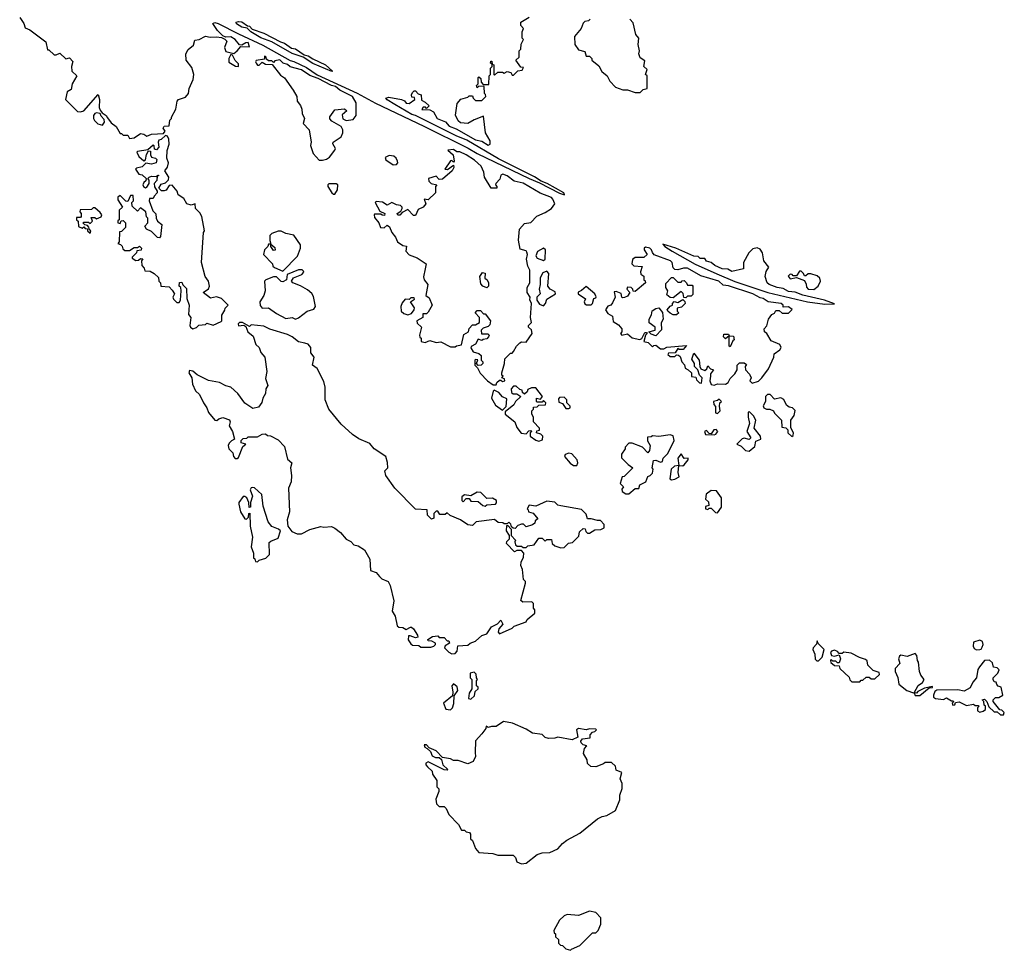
# Model space of a CAD drawing. Extents: x 1980017 to 2252640, y 74400 to 266395.
# Tile 299 of 388: x 2184440 to 2190670, y 159970 to 165861. Entities that reach past the tile are written whole.
import ezdxf

# ---------------------------------------------------------------- set-up
doc = ezdxf.new("R2010")
doc.units = 0

msp = doc.modelspace()

# ---------------------------------------------------------------- linework, layer by layer
at = {"layer": '0CON20XD'}
for points in [[(2184440, 165875), (2184467, 165837), (2184475, 165810), (2184505, 165797.5), (2184605, 165720), (2184615, 165670), (2184625, 165670), (2184658.3, 165638.3), (2184671.7, 165638.3), (2184695, 165650), (2184733, 165613), (2184755, 165620), (2184777, 165597), (2184767.5, 165565), (2184770, 165535), (2184802.5, 165505), (2184772.5, 165455), (2184765, 165420), (2184740, 165405), (2184730, 165355), (2184805, 165280), (2184825, 165277.5), (2184845, 165283.8), (2184937.5, 165387.5), (2184945.9, 165355.9), (2184943.3, 165305), (2184948.3, 165288.3), (2184961.7, 165271.7), (2184987.5, 165255), (2184995, 165240), (2185018.3, 165208.3), (2185050, 165185), (2185075, 165140), (2185085, 165140), (2185095, 165130), (2185125, 165130), (2185135, 165110), (2185165, 165112.5), (2185205, 165140), (2185225, 165137.5), (2185245, 165123.3), (2185275, 165137.5), (2185350, 165140), (2185360, 165155), (2185347.5, 165175), (2185355, 165187.5), (2185385, 165190), (2185390, 165225), (2185400, 165235), (2185400, 165245), (2185427.5, 165295), (2185436.7, 165345), (2185445, 165356.2), (2185488.8, 165371.2), (2185508.8, 165395), (2185512, 165425), (2185537.3, 165482.7), (2185542.5, 165515), (2185528.3, 165558.3), (2185494, 165605), (2185492, 165645), (2185505, 165673.3), (2185539.7, 165700.3), (2185548.3, 165731.7), (2185575, 165736.7), (2185615, 165757.5), (2185645, 165750), (2185685, 165753.3), (2185717.5, 165747.5), (2185738.3, 165738.3), (2185750, 165725), (2185736.7, 165685), (2185745, 165660), (2185795, 165647.5), (2185816.4, 165663.6), (2185838.3, 165691.7), (2185895, 165690), (2185886, 165716), (2185870, 165715), (2185845, 165700), (2185831.7, 165701.7), (2185802.5, 165735), (2185775, 165752.5), (2185745, 165750), (2185725, 165760), (2185692, 165792), (2185663, 165837), (2185675, 165843.3), (2185695, 165837.1), (2185825, 165772), (2185978.9, 165698.9), (2186152, 165602), (2186175, 165597.5), (2186255, 165557.5), (2186322, 165512), (2186575, 165395.6), (2186692, 165332), (2186998, 165188), (2187278.3, 165048.3), (2187334, 165014), (2187663.3, 164855), (2187729.6, 164829.5), (2187855, 164762), (2187887, 164753), (2187882.5, 164765), (2187777.5, 164825), (2187739.3, 164839.3), (2187696.8, 164866.8), (2187469.4, 164979.4), (2187268.3, 165098.3), (2187202.5, 165125), (2186944.3, 165254.3), (2186921.7, 165261.7), (2186813.3, 165325), (2186765, 165353.8), (2186757.5, 165365), (2186775, 165370), (2186856.1, 165356.1), (2186875, 165346.7), (2186885, 165333.3), (2186905, 165330), (2186940, 165355), (2186938.3, 165368.3), (2186921.7, 165371.7), (2186920, 165385), (2186925, 165400), (2186935, 165410), (2186945, 165410), (2186961.7, 165391.7), (2186980, 165385), (2186981.7, 165351.7), (2187005, 165340), (2187030, 165315), (2187015, 165300), (2187007.5, 165307.5), (2186993, 165307), (2186985, 165292.5), (2187035, 165290), (2187058.3, 165278.3), (2187082.5, 165235), (2187133.6, 165213.6), (2187156.4, 165186.4), (2187200.7, 165170.7), (2187325, 165100), (2187365, 165092.5), (2187405, 165067.5), (2187415.9, 165074.1), (2187416, 165095), (2187387.5, 165145), (2187375, 165250), (2187315, 165227.5), (2187276.4, 165203.6), (2187228.3, 165208.3), (2187215, 165220), (2187197, 165257), (2187208.3, 165331.7), (2187231.7, 165358.3), (2187275, 165370), (2187285, 165380), (2187305, 165380), (2187310, 165365), (2187325, 165350), (2187365, 165350), (2187390, 165375), (2187388.3, 165388.3), (2187380, 165395), (2187378.3, 165438.3), (2187345, 165440), (2187335, 165430), (2187330, 165445), (2187340, 165455), (2187340, 165495), (2187345, 165500), (2187358.3, 165488.3), (2187360, 165465), (2187371.7, 165451.7), (2187408.3, 165451.7), (2187410, 165505), (2187420, 165515), (2187420, 165555), (2187430, 165565), (2187430, 165580), (2187420, 165585), (2187421.7, 165598.3), (2187428.3, 165598.3), (2187430, 165580), (2187440, 165575), (2187440, 165515), (2187445, 165510), (2187465, 165530), (2187495, 165530), (2187505, 165522.5), (2187525, 165532.5), (2187547, 165527), (2187555, 165510), (2187565, 165510), (2187591.7, 165538.3), (2187618.3, 165541.7), (2187628.3, 165558.3), (2187611.7, 165561.7), (2187580, 165605), (2187600, 165625), (2187600, 165665), (2187610, 165675), (2187613, 165707), (2187627.5, 165735), (2187620, 165745), (2187620, 165785), (2187627.5, 165805), (2187610, 165825), (2187610, 165845), (2187663, 165877)], [(2186415, 165532.5), (2186294.3, 165584.3), (2186233.9, 165623.9), (2186165, 165648), (2186035, 165721.2), (2185965, 165746.2), (2185902.5, 165785), (2185878.3, 165808.3), (2185845, 165813.8), (2185812.5, 165835), (2185810, 165845), (2185825, 165850), (2185845, 165846.7), (2185881.7, 165821.7), (2185895, 165820), (2185911.2, 165801.2), (2185985, 165776.2), (2186090.4, 165720.5), (2186115, 165713.3), (2186160, 165680), (2186185, 165677.5), (2186239.3, 165639.3), (2186265, 165633.3), (2186293.8, 165613.8), (2186375.8, 165575.8), (2186420, 165535), (2186415, 165532.5)], [(2188050, 165865), (2188040, 165855), (2188015, 165850), (2188005, 165840), (2187992.5, 165805), (2187950, 165755), (2187952.5, 165705), (2187975, 165670), (2188015, 165660), (2188025, 165630), (2188045, 165630), (2188060, 165615), (2188060, 165605), (2188105, 165570), (2188123.9, 165533.9), (2188156.4, 165506.4), (2188175, 165472.5), (2188210, 165435), (2188257, 165417), (2188285, 165417.5), (2188335, 165400), (2188365, 165400)], [(2188365, 165400), (2188385, 165420), (2188410, 165425), (2188410, 165505), (2188400, 165515), (2188410, 165545), (2188390, 165565), (2188395, 165600), (2188365, 165620), (2188357.5, 165645), (2188362.5, 165665), (2188352.5, 165705), (2188357.5, 165745), (2188338.3, 165768.3), (2188321.7, 165841.7), (2188300, 165865)], [(2185825, 165564), (2185825, 165582.5), (2185802.9, 165602.9), (2185787.5, 165637.5), (2185775, 165640), (2185763.6, 165616.4), (2185763, 165593), (2185805, 165566.2), (2185825, 165564)], [(2186355, 164972.5), (2186381.7, 164978.3), (2186399.3, 164990.7), (2186433.8, 165035), (2186437.5, 165045), (2186420.8, 165075), (2186423.1, 165086.9), (2186475, 165120), (2186484.2, 165145), (2186484, 165165), (2186474.1, 165184.1), (2186415, 165218), (2186403.4, 165233.4), (2186403.4, 165246.6), (2186435, 165290), (2186495, 165297.5), (2186510, 165285), (2186480.8, 165259.2), (2186484, 165234), (2186505, 165224), (2186550.7, 165229.3), (2186570, 165255), (2186570, 165335), (2186545.5, 165375.6), (2186465, 165416), (2186438.6, 165438.6), (2186412.5, 165445), (2186328.6, 165488.6), (2186275, 165508.6), (2186223, 165543), (2186152.3, 165562.3), (2186135, 165577.5), (2186106.4, 165586.4), (2186085, 165606.7), (2186055, 165600), (2186045, 165590), (2186035, 165600), (2186015, 165600), (2186001.7, 165611.7), (2186000, 165625), (2185990, 165630), (2185988.3, 165611.7), (2185937, 165603), (2185932.5, 165595), (2185936.7, 165585), (2185945, 165573.3), (2185955, 165573.3), (2185975, 165592.5), (2185995, 165580), (2186038.3, 165578.3), (2186090.4, 165510.5), (2186115, 165493.3), (2186170, 165415), (2186193.8, 165375), (2186196.2, 165345), (2186217.3, 165317.3), (2186224.3, 165294.3), (2186227.3, 165267.3), (2186242, 165235), (2186233.6, 165203.6), (2186271.4, 165165), (2186283.8, 165085), (2186280, 165065), (2186297.5, 165015), (2186335, 164972.5), (2186355, 164972.5)], [(2184965, 165192.5), (2184977, 165213), (2184975, 165230), (2184955, 165250), (2184948.3, 165268.3), (2184925, 165272.5), (2184915, 165267.5), (2184907.5, 165255), (2184907.5, 165235), (2184913.9, 165223.9), (2184935, 165202.5), (2184965, 165192.5)], [(2185535, 163904.2), (2185558.3, 163911.7), (2185573, 163927), (2185615, 163932.5), (2185625, 163940), (2185665, 163927.5), (2185715, 163950), (2185720, 163955), (2185718.3, 163991.7), (2185738.3, 164021.7), (2185740, 164035), (2185760, 164055), (2185716.1, 164096.1), (2185685, 164107.5), (2185648.3, 164098.3), (2185600, 164135), (2185635, 164157.5), (2185641.2, 164175), (2185635.6, 164205.6), (2185613.3, 164235), (2185590, 164325), (2185602.5, 164515), (2185610, 164525), (2185592.5, 164615), (2185579.3, 164639.3), (2185552.5, 164665), (2185550, 164695), (2185525, 164687.5), (2185497.5, 164695), (2185478.6, 164728.6), (2185441.7, 164751.7), (2185435.7, 164775.7), (2185405, 164813.3), (2185385, 164812.5), (2185367.7, 164782.3), (2185355, 164777.5), (2185338.3, 164778.3), (2185320, 164795), (2185335, 164820), (2185362.5, 164827.5), (2185382.5, 164847.5), (2185383.3, 164865), (2185357.5, 164905), (2185375, 164927.5), (2185381.2, 164955), (2185370, 164985), (2185373.3, 165033.3), (2185386, 165074), (2185384, 165105), (2185375, 165123.3), (2185362.5, 165127.5), (2185336.2, 165103.8), (2185321.2, 165098.8), (2185316.7, 165085), (2185320, 165055), (2185305, 165037.5), (2185292.5, 165042.5), (2185291.7, 165061.7), (2185285, 165067.5), (2185251.7, 165038.3), (2185185, 165027.5), (2185181.7, 165021.7), (2185193.3, 164995), (2185225, 164967.5), (2185237, 164973), (2185243, 165007), (2185255, 165030), (2185268.3, 165028.3), (2185267.5, 165005), (2185275, 164990), (2185300, 164985), (2185307, 164977), (2185302.5, 164955), (2185275, 164946.2), (2185237.5, 164952.5), (2185215, 164930), (2185178.3, 164921.7), (2185172.5, 164915), (2185194.1, 164884.1), (2185215, 164880), (2185240, 164855), (2185238.3, 164841.7), (2185225, 164830), (2185220, 164815), (2185222.5, 164805), (2185235, 164797.5), (2185245, 164800), (2185260, 164825), (2185260, 164845), (2185250, 164855), (2185260, 164865), (2185275, 164870), (2185302.5, 164867.5), (2185315, 164877.5), (2185320, 164875), (2185310, 164870), (2185307, 164843), (2185290, 164825), (2185293, 164803), (2185310, 164775), (2185310, 164765), (2185290, 164745), (2185285, 164730), (2185261.7, 164728.3), (2185260, 164715), (2185281.7, 164651.7), (2185301.7, 164631.7), (2185302.5, 164605), (2185312.5, 164585), (2185340, 164565), (2185331.7, 164488.3), (2185325, 164480), (2185313, 164483), (2185275, 164520), (2185242.5, 164535), (2185232.5, 164555), (2185250, 164575), (2185250, 164605), (2185242.5, 164612.5), (2185237.5, 164645), (2185205, 164670), (2185185, 164650), (2185151.7, 164681.7), (2185150, 164705), (2185160, 164715), (2185158.3, 164748.3), (2185141.7, 164748.3), (2185125, 164710), (2185111.7, 164711.7), (2185075, 164747.5), (2185061.7, 164738.3), (2185060.7, 164720.7), (2185090, 164675), (2185070, 164655), (2185070, 164595), (2185061.7, 164588.3), (2185060, 164575), (2185075, 164570), (2185081.7, 164588.3), (2185095, 164590), (2185110, 164575), (2185110, 164545), (2185085, 164520), (2185071.7, 164518.3), (2185070, 164455), (2185060, 164445), (2185078.3, 164438.3), (2185088.3, 164428.3), (2185091.7, 164411.7), (2185105, 164400), (2185135, 164400), (2185165, 164420), (2185185, 164420), (2185198.3, 164428.3), (2185210, 164415), (2185208.3, 164401.7), (2185181.7, 164398.3), (2185180, 164385), (2185151.7, 164358.3), (2185151.7, 164351.7), (2185175, 164337.5), (2185191.7, 164338.3), (2185205, 164350), (2185218.3, 164348.3), (2185210, 164335), (2185212.5, 164305), (2185228.3, 164288.3), (2185231.7, 164271.7), (2185265, 164270), (2185290, 164255), (2185318.3, 164228.3), (2185320, 164205), (2185330, 164195), (2185333.6, 164173.6), (2185385, 164170), (2185405, 164150), (2185420, 164125), (2185410, 164105), (2185413, 164093), (2185435, 164070), (2185448.3, 164071.7), (2185457.5, 164085), (2185462.5, 164145), (2185460, 164165), (2185450, 164175), (2185451.7, 164198.3), (2185465, 164200), (2185471.7, 164181.7), (2185495, 164160), (2185497, 164097), (2185512.5, 164055), (2185507.5, 163995), (2185522.5, 163975), (2185516.7, 163925), (2185520, 163915), (2185535, 163904.2)], [(2187455, 163550), (2187460, 163565), (2187475, 163580), (2187485, 163580), (2187495, 163570), (2187510, 163575), (2187508.3, 163588.3), (2187490, 163595), (2187500, 163605), (2187491.7, 163611.7), (2187490, 163625), (2187507.5, 163685), (2187510, 163715), (2187545, 163750), (2187555, 163750), (2187565, 163760), (2187583.3, 163795), (2187603.6, 163816.4), (2187615, 163822.5), (2187645, 163820), (2187683.3, 163875), (2187678.3, 163898.3), (2187660, 163915), (2187660, 163925), (2187677.5, 163945), (2187672.5, 163975), (2187677.5, 164065), (2187668.3, 164088.3), (2187670, 164105), (2187650, 164135), (2187650, 164165), (2187667.5, 164195), (2187667.5, 164275), (2187655, 164300), (2187646.7, 164345), (2187653.3, 164375), (2187649.6, 164389.5), (2187645, 164397.5), (2187607.5, 164407.5), (2187596.7, 164465), (2187603.3, 164535), (2187635, 164570), (2187675, 164577.5), (2187711.7, 164618.3), (2187765, 164640), (2187805, 164666.7), (2187826.7, 164695), (2187814.3, 164725), (2187804, 164735), (2187733.3, 164763.3), (2187625, 164826.4), (2187568.2, 164838.2), (2187525, 164873.6), (2187496.4, 164883.6), (2187483.8, 164876.2), (2187478.3, 164851.7), (2187452.5, 164825), (2187450, 164815), (2187460, 164805), (2187460, 164795), (2187423.9, 164793.9), (2187380, 164865), (2187377, 164897), (2187360, 164935), (2187318.3, 164971.7), (2187266, 165005), (2187225, 165024.3), (2187205, 165025.7), (2187185, 165040), (2187150, 165035), (2187182.5, 165005), (2187190, 164965), (2187185, 164960), (2187175, 164970), (2187165, 164967.5), (2187130, 164915), (2187147, 164913), (2187185, 164940), (2187187.5, 164925), (2187176.4, 164903.6), (2187115, 164852.5), (2187095, 164850), (2187075, 164870), (2187027.5, 164855), (2187029.3, 164839.3), (2187043.6, 164823.6), (2187080, 164815), (2187070, 164805), (2187070, 164765), (2187025, 164720), (2187000, 164725), (2187010, 164695), (2186992.5, 164675), (2186960.7, 164659.3), (2186945, 164622.5), (2186931.7, 164621.7), (2186895, 164660), (2186860, 164640), (2186846.1, 164623.9), (2186833, 164623), (2186827.5, 164635), (2186851.7, 164648.3), (2186860, 164665), (2186860, 164675), (2186850, 164685), (2186825, 164688.8), (2186795, 164703.8), (2186765, 164687.5), (2186735, 164706.2), (2186695, 164710), (2186690, 164705), (2186718.3, 164648.3), (2186750, 164635), (2186747.5, 164622.5), (2186733, 164623), (2186725, 164630), (2186685, 164630), (2186682.5, 164625), (2186685, 164610), (2186712.5, 164575), (2186723.3, 164545), (2186746, 164544), (2186765, 164560), (2186779.3, 164549.3), (2186793.8, 164513.8), (2186817.5, 164485), (2186830, 164455), (2186865, 164432.5), (2186888.3, 164428.3), (2186882.5, 164395), (2186905, 164373.3), (2186955, 164353.3), (2187012.5, 164315), (2187006.1, 164283.9), (2186994.1, 164234.1), (2186998.8, 164215), (2187022.5, 164185), (2187010, 164115), (2187030, 164100), (2187050, 164055), (2187025, 164010), (2187015, 164000), (2186991.7, 163998.3), (2186990, 163975), (2186952.5, 163955), (2186955, 163940), (2186982.5, 163915), (2186970, 163865), (2186971.7, 163851.7), (2186980, 163845), (2186980, 163825), (2187005, 163817.5), (2187035, 163830), (2187075, 163817.5), (2187105, 163822.5), (2187165, 163790), (2187195, 163790), (2187203, 163797), (2187235, 163802.5), (2187250.7, 163869.3), (2187280, 163885), (2187283, 163907), (2187305, 163930), (2187325, 163930), (2187350, 163945), (2187350, 163975), (2187322.5, 164005), (2187335, 164020), (2187355, 164020), (2187375, 164000), (2187385, 164000), (2187420, 163955), (2187415, 163930), (2187405, 163920), (2187371.7, 163908.3), (2187360, 163895), (2187361.7, 163871.7), (2187401.7, 163871.7), (2187410, 163865), (2187407, 163853), (2187395, 163840), (2187372.5, 163837.5), (2187365, 163830), (2187341.7, 163838.3), (2187325, 163807.5), (2187296.7, 163793.3), (2187293.6, 163783.6), (2187309.3, 163759.3), (2187345, 163747.5), (2187360, 163735), (2187360, 163705), (2187370, 163695), (2187370, 163685), (2187360, 163675), (2187341.7, 163671.7), (2187330, 163685), (2187338.3, 163708.3), (2187325, 163710), (2187320, 163705), (2187320, 163675), (2187337.5, 163657.5), (2187353.9, 163623.9), (2187400, 163575), (2187435, 163550), (2187455, 163550)], [(2186803.3, 164943.3), (2186825, 164944), (2186832, 164955), (2186830, 164965), (2186821.2, 164985), (2186806.4, 164996.4), (2186777.5, 165002.5), (2186751.7, 164988.3), (2186757.5, 164975), (2186803.3, 164943.3)], [(2186435, 164756.7), (2186451.2, 164785), (2186452.5, 164815), (2186443, 164823), (2186395, 164821.2), (2186388.8, 164815), (2186390, 164805), (2186415.8, 164765.8), (2186425, 164756.7), (2186435, 164756.7)], [(2184885, 164510), (2184890, 164525), (2184881.7, 164531.7), (2184878.3, 164548.3), (2184868.3, 164558.3), (2184851.7, 164561.7), (2184840, 164575), (2184845, 164580), (2184875, 164580), (2184885, 164570), (2184900, 164585), (2184891.7, 164608.3), (2184915, 164610), (2184925, 164600), (2184956.4, 164613.6), (2184960, 164625), (2184950, 164640), (2184915, 164670), (2184905, 164670), (2184895, 164660), (2184821.7, 164658.3), (2184820, 164645), (2184830, 164635), (2184830, 164615), (2184825, 164610), (2184800, 164610), (2184800, 164595), (2184810, 164585), (2184811.7, 164551.7), (2184835, 164542.5), (2184845, 164550), (2184855, 164540), (2184868.3, 164538.3), (2184870, 164525), (2184885, 164510)], [(2186105, 164270), (2186197.5, 164365), (2186216.7, 164415), (2186217.5, 164435), (2186175, 164497.5), (2186125, 164506.7), (2186095, 164522.5), (2186075, 164522.5), (2186035, 164507.5), (2186022.5, 164495), (2186022.5, 164462.5), (2186030, 164440), (2186055, 164420), (2186057, 164403), (2186045, 164400), (2186030, 164425), (2186030, 164440), (2186015, 164440), (2186010, 164425), (2185990, 164405), (2185982.5, 164375), (2186040, 164315), (2186041.7, 164301.7), (2186051.7, 164291.7), (2186105, 164270)], [(2187755, 164336.2), (2187764, 164346), (2187766.2, 164405), (2187755, 164415.8), (2187715.7, 164394.3), (2187706.7, 164366.7), (2187715, 164352.5), (2187755, 164336.2)], [(2188835, 163547.5), (2188855, 163556.7), (2188905, 163553.3), (2188923.3, 163565), (2188935, 163590), (2188965, 163620), (2188980, 163645), (2188980, 163675), (2188995, 163690), (2189025, 163690), (2189038.3, 163678.3), (2189030, 163665), (2189032.5, 163645), (2189057, 163617), (2189067.5, 163595), (2189060, 163575), (2189075, 163560), (2189115, 163572.5), (2189136.4, 163593.6), (2189178.3, 163651.7), (2189212.5, 163725), (2189213, 163747), (2189249.3, 163770.7), (2189257.5, 163785), (2189250, 163805), (2189195, 163827.5), (2189167.5, 163875), (2189152.5, 163885), (2189150, 163905), (2189167, 163923), (2189177.5, 163965), (2189200, 163995), (2189216.4, 164003.6), (2189225, 164020), (2189245, 164020), (2189265, 164002.5), (2189305, 164002.5), (2189327, 164027), (2189305, 164042.5), (2189271.7, 164041.7), (2189270, 164055), (2189257.5, 164065), (2189175, 164076), (2189145, 164095.8), (2189125, 164100), (2189078.8, 164125), (2188925, 164176.2), (2188891.5, 164181.5), (2188863.8, 164205), (2188750.3, 164240.3), (2188665, 164288.6), (2188640.7, 164289.3), (2188605, 164277.5), (2188585, 164280), (2188575, 164290), (2188568, 164325), (2188558.8, 164335), (2188455, 164372.5), (2188443, 164387), (2188438.6, 164405), (2188427.5, 164415), (2188398.8, 164421.2), (2188391.2, 164415), (2188391.2, 164405), (2188410, 164375), (2188390, 164355), (2188333.3, 164356.7), (2188316.7, 164343.3), (2188313.3, 164315), (2188325, 164302.5), (2188378.3, 164298.3), (2188367.5, 164265), (2188370, 164250), (2188388.3, 164238.3), (2188390, 164215), (2188398.3, 164208.3), (2188400, 164195), (2188335, 164140), (2188321.7, 164141.7), (2188320, 164155), (2188310, 164165), (2188285, 164167.5), (2188282.5, 164155), (2188300, 164135), (2188285, 164110), (2188267, 164103), (2188255, 164100), (2188250, 164105), (2188245, 164127.5), (2188215, 164140), (2188201.7, 164138.3), (2188207.5, 164105), (2188191.7, 164068.3), (2188180, 164055), (2188162, 164048), (2188147.5, 164025), (2188162, 164002), (2188190, 163985), (2188195, 163950), (2188229.3, 163929.3), (2188250, 163905), (2188250, 163885), (2188242.5, 163875), (2188250, 163865), (2188285, 163872.5), (2188315, 163847.5), (2188363, 163837), (2188377.5, 163842.5), (2188395, 163880), (2188405, 163880), (2188410, 163875), (2188400, 163865), (2188390, 163825), (2188417, 163817), (2188445, 163790), (2188451.7, 163798.3), (2188465, 163800), (2188495, 163777.5), (2188515, 163777.5), (2188535, 163787.5), (2188658.3, 163798.3), (2188637, 163773), (2188612.5, 163772.5), (2188605, 163780), (2188588.3, 163751.7), (2188545, 163750), (2188541.7, 163741.7), (2188555, 163730), (2188585, 163730), (2188595, 163740), (2188608.3, 163738.3), (2188618.3, 163728.3), (2188630, 163695), (2188647, 163677), (2188650, 163655), (2188670, 163645), (2188690, 163625), (2188691.7, 163601.7), (2188718.3, 163598.3), (2188721.7, 163581.7), (2188741.7, 163561.7), (2188755, 163560), (2188757.5, 163595), (2188741.7, 163611.7), (2188730, 163645), (2188710, 163665), (2188710, 163685), (2188692.5, 163712.5), (2188705, 163750), (2188740, 163705), (2188742.5, 163665), (2188750.7, 163650.7), (2188775, 163640), (2188788.3, 163651.7), (2188795, 163670), (2188811.7, 163651.7), (2188830, 163645), (2188811.7, 163618.3), (2188810, 163605), (2188807.5, 163575), (2188815, 163552.5), (2188835, 163547.5)], [(2189535, 164060.6), (2189595, 164063.3), (2189532.5, 164085), (2189395, 164117.1), (2189346.2, 164136.2), (2189305, 164140), (2189270, 164160), (2189232.5, 164165), (2189182.5, 164185), (2189170, 164195), (2189157.5, 164235), (2189163, 164267), (2189180, 164295), (2189147.5, 164335), (2189140, 164385), (2189125, 164407.5), (2189106.4, 164416.4), (2189079.3, 164410.7), (2189054.4, 164385.6), (2189018.8, 164325), (2189020, 164285), (2188945, 164267.5), (2188921.7, 164281.7), (2188885, 164284.2), (2188837.5, 164305), (2188815, 164323.3), (2188785, 164333.3), (2188775, 164350), (2188745, 164350), (2188732.5, 164362.5), (2188705, 164364.2), (2188592.5, 164415), (2188510, 164440), (2188521.2, 164425), (2188568, 164395), (2188713.7, 164313.7), (2188852.1, 164252.1), (2188964.8, 164204.8), (2189173.6, 164133.6), (2189425, 164075.6), (2189535, 164060.6)], [(2186185, 163966.2), (2186205, 163973.8), (2186258.8, 164015), (2186301.1, 164028.9), (2186311.5, 164045), (2186298.5, 164108.5), (2186288.1, 164128.1), (2186261.2, 164151.2), (2186217.1, 164177.1), (2186167.5, 164195), (2186160, 164205), (2186172.5, 164227.5), (2186225, 164247.5), (2186237, 164263), (2186235, 164270), (2186227, 164277), (2186205, 164277.5), (2186131.7, 164248.3), (2186127.5, 164215), (2186105, 164201.2), (2186094.2, 164204.2), (2186065, 164233.8), (2186045, 164233.3), (2185997.5, 164215), (2185990, 164205), (2185993.8, 164145), (2185984.2, 164115), (2185959.4, 164075), (2185961.9, 164051.9), (2185974.1, 164034.1), (2186015, 164037.1), (2186065, 164001.2), (2186125, 163970), (2186165, 163976.2), (2186185, 163966.2)], [(2187395, 164163.3), (2187370, 164175), (2187358.3, 164188.3), (2187352.5, 164235), (2187368.3, 164261.7), (2187385, 164257.5), (2187382.5, 164225), (2187397.5, 164215), (2187406.1, 164196.1), (2187406.4, 164173.6), (2187395, 164163.3)], [(2187755, 164050), (2187768, 164065), (2187775, 164092.5), (2187830, 164125), (2187828.8, 164138.8), (2187797.5, 164155), (2187782.5, 164175), (2187788.8, 164255), (2187775, 164270), (2187750.3, 164259.7), (2187732.3, 164227.7), (2187733.3, 164185), (2187726.2, 164155), (2187733.3, 164125), (2187712.5, 164105), (2187712.5, 164085), (2187729.6, 164059.5), (2187755, 164050)], [(2188655, 164100), (2188641.7, 164101.7), (2188637, 164127), (2188625, 164140), (2188575, 164100), (2188555, 164102.5), (2188535, 164120), (2188540, 164145), (2188527.5, 164165), (2188528.3, 164191.7), (2188565, 164230), (2188575, 164230), (2188605, 164200), (2188625, 164200), (2188631.7, 164208.3), (2188645, 164210), (2188660, 164195), (2188665, 164180), (2188695, 164180), (2188700, 164175), (2188698.3, 164121.7), (2188688.3, 164111.7), (2188665, 164110), (2188655, 164100)], [(2189465, 164152.5), (2189492.5, 164175), (2189506.7, 164205), (2189503.3, 164225), (2189485, 164240), (2189445, 164252.5), (2189428.3, 164251.7), (2189415, 164240), (2189405, 164240), (2189400, 164255), (2189385, 164270), (2189375, 164270), (2189355, 164240), (2189335, 164240), (2189328.3, 164248.3), (2189315, 164250), (2189303, 164237), (2189315, 164220), (2189355, 164230), (2189405, 164210), (2189417, 164187), (2189418.3, 164168.3), (2189430, 164155), (2189465, 164152.5)], [(2188026.4, 164056.4), (2188055, 164056.7), (2188063.3, 164065), (2188073, 164097), (2188085, 164100), (2188087, 164107), (2188080, 164125), (2188025, 164172.5), (2187995, 164146.2), (2187973.6, 164136.4), (2187973.3, 164125), (2188020, 164095), (2188011.2, 164075), (2188015, 164062.5), (2188026.4, 164056.4)], [(2186895, 163993.8), (2186918.1, 164001.9), (2186936.7, 164025), (2186937.7, 164037.7), (2186912.5, 164075), (2186938.3, 164091.7), (2186935, 164100), (2186915, 164100), (2186905, 164090), (2186878.3, 164091.7), (2186860.4, 164069.5), (2186851.2, 164045), (2186853.8, 164015), (2186870.3, 164000.3), (2186895, 163993.8)], [(2188465, 163860), (2188435, 163870), (2188420, 163885), (2188460, 163895), (2188460, 163915), (2188423, 163943), (2188422.5, 163965), (2188437.5, 163992.5), (2188441.7, 164018.3), (2188465, 164033.3), (2188485, 164037.5), (2188507, 164007), (2188512.5, 163965), (2188498.3, 163941.7), (2188501.7, 163898.3), (2188465, 163860)], [(2188575, 163992.5), (2188555, 164002.5), (2188540, 164015), (2188537.5, 164025), (2188555, 164047.5), (2188570, 164055), (2188570, 164065), (2188581.7, 164078.3), (2188605, 164070), (2188635, 164090), (2188648.3, 164078.3), (2188650, 164065), (2188628.3, 164041.7), (2188600, 164035), (2188600, 164015), (2188610, 164005), (2188595, 163993.3), (2188575, 163992.5)], [(2187175, 161847.5), (2187195, 161850), (2187207, 161863), (2187211.7, 161898.3), (2187275, 161902.5), (2187290, 161915), (2187325, 161927.5), (2187365, 161962.5), (2187395, 161973.3), (2187425, 162017.5), (2187463, 162037), (2187485, 162060), (2187497.5, 162035), (2187472.5, 162005), (2187467.5, 161985), (2187475, 161972.5), (2187555, 162010), (2187568.3, 162021.7), (2187645, 162050), (2187650, 162065), (2187700, 162105), (2187700, 162125), (2187690, 162135), (2187690, 162165), (2187680, 162175), (2187623.3, 162173.3), (2187610, 162185), (2187640, 162295), (2187640, 162305), (2187628.3, 162318.3), (2187621.7, 162381.7), (2187610, 162405), (2187613, 162427), (2187628.3, 162458.3), (2187630, 162485), (2187615, 162500), (2187585, 162500), (2187571.7, 162491.7), (2187520, 162545), (2187521.7, 162558.3), (2187540, 162575), (2187540, 162595), (2187520, 162625), (2187521.7, 162658.3), (2187528.3, 162658.3), (2187550, 162635), (2187550, 162595), (2187577, 162567), (2187572.5, 162555), (2187577.5, 162537.5), (2187588.3, 162528.3), (2187615, 162527.5), (2187625, 162520), (2187645, 162520), (2187655, 162530), (2187695, 162537.5), (2187725, 162580), (2187745, 162580), (2187765, 162560), (2187775, 162570), (2187805, 162570), (2187810, 162545), (2187825, 162530), (2187865, 162517.5), (2187885, 162520), (2187911.7, 162548.3), (2187938.3, 162551.7), (2187978.3, 162591.7), (2187981.7, 162618.3), (2188005, 162640), (2188018.3, 162638.3), (2188021.7, 162621.7), (2188031.7, 162611.7), (2188045, 162610), (2188078.3, 162631.7), (2188116.4, 162633.6), (2188137.5, 162645), (2188137.5, 162665), (2188115, 162690), (2188095, 162690), (2188055, 162702.5), (2188031.7, 162701.7), (2188025, 162730), (2187995, 162760), (2187865, 162783.3), (2187845, 162787.5), (2187825, 162807.5), (2187775, 162812.5), (2187705, 162782.5), (2187663, 162787), (2187650, 162765), (2187658.3, 162758.3), (2187660, 162745), (2187688.3, 162738.3), (2187718.3, 162701.7), (2187701.7, 162688.3), (2187700, 162675), (2187685, 162662.5), (2187645, 162650), (2187627, 162667), (2187615, 162667.5), (2187591.7, 162658.3), (2187575, 162640), (2187561.7, 162641.7), (2187551.7, 162651.7), (2187548.3, 162668.3), (2187535, 162680), (2187525, 162670), (2187505, 162670), (2187496.4, 162676.4), (2187468.3, 162678.3), (2187445, 162697.5), (2187328.3, 162681.7), (2187305, 162660), (2187275, 162663.3), (2187230, 162695), (2187163, 162723), (2187145, 162740), (2187131.7, 162728.3), (2187098.3, 162728.3), (2187085, 162750), (2187075, 162750), (2187060, 162735), (2187060, 162705), (2187045, 162700), (2187020, 162725), (2187018.3, 162758.3), (2186945, 162762.5), (2186813.3, 162895), (2186756.7, 162975), (2186750, 163005), (2186770, 163025), (2186768.3, 163058.3), (2186757.5, 163095), (2186683.6, 163143.6), (2186655, 163177.5), (2186585, 163207.5), (2186546.7, 163235), (2186475, 163300), (2186396.4, 163396.4), (2186373.3, 163455), (2186372.5, 163535), (2186365, 163570), (2186323, 163653), (2186292.5, 163675), (2186302.5, 163725), (2186283, 163753), (2186282.5, 163785), (2186266.1, 163806.1), (2186245, 163813.3), (2186205, 163821.2), (2186165, 163854), (2186135, 163868.8), (2186021.7, 163901.7), (2185985, 163921.2), (2185905, 163930), (2185895, 163920), (2185850, 163945), (2185830, 163945), (2185823.3, 163935), (2185825, 163922.5), (2185857.5, 163927.5), (2185870, 163920), (2185883.8, 163885), (2185917.3, 163857.3), (2185934.3, 163805), (2185955.7, 163785.7), (2185966, 163755), (2185990.8, 163725), (2186002.9, 163635), (2185995, 163590), (2186010, 163545), (2185996.7, 163525), (2185996.2, 163495), (2185978.8, 163465), (2185971.7, 163438.3), (2185950.7, 163409.3), (2185915, 163400), (2185863.6, 163433.6), (2185820, 163495), (2185775, 163536), (2185745, 163542.5), (2185705, 163563.8), (2185635, 163577.5), (2185563.9, 163613.9), (2185535, 163636.7), (2185515, 163640), (2185510, 163625), (2185530, 163595), (2185534.1, 163554.1), (2185552.5, 163512.5), (2185577.5, 163487.5), (2185603.8, 163435), (2185623.8, 163405), (2185634.4, 163374.4), (2185675, 163326.7), (2185687, 163323), (2185700, 163335), (2185725, 163342.5), (2185768.3, 163328.3), (2185772.5, 163315), (2185765, 163290), (2185787.5, 163255), (2185800, 163205), (2185780, 163195), (2185765, 163180), (2185760, 163165), (2185763.9, 163143.9), (2185788.3, 163118.3), (2185793.3, 163095), (2185803.9, 163083.9), (2185817, 163083), (2185825, 163090), (2185851.7, 163158.3), (2185870, 163175), (2185841.7, 163181.7), (2185841.7, 163198.3), (2185855, 163210), (2185877, 163213), (2185885, 163220), (2185945, 163220), (2185975, 163237.5), (2185995, 163240), (2186008.3, 163228.3), (2186026.4, 163226.4), (2186075, 163202.5), (2186115, 163160), (2186135, 163080), (2186162.5, 163055), (2186153.8, 163025), (2186160, 162975), (2186156.7, 162935), (2186140, 162895), (2186147.5, 162745), (2186133.3, 162695), (2186137.5, 162655), (2186161.7, 162621.7), (2186195, 162606.7), (2186223, 162607), (2186275, 162633.3), (2186345, 162653.3), (2186365, 162648.8), (2186413, 162653), (2186435, 162642.5), (2186470, 162615), (2186505, 162572.5), (2186535, 162557.5), (2186555, 162537.5), (2186580.7, 162530.7), (2186622.5, 162505), (2186656.4, 162446.4), (2186660, 162375), (2186695, 162362.5), (2186716, 162336), (2186731.7, 162321.7), (2186772.5, 162305), (2186785, 162280), (2186808.3, 162181.7), (2186797, 162117), (2186816.7, 162085), (2186827.5, 162025), (2186840, 162015), (2186865, 162012.5), (2186885, 162000), (2186913.3, 162016.7), (2186920, 162015), (2186932.5, 162005), (2186957.5, 161965), (2186958.3, 161951.7), (2186945, 161947.5), (2186911.7, 161961.7), (2186900, 161960), (2186897.5, 161935), (2186915, 161910), (2186925, 161902.5), (2186965, 161900), (2186978.3, 161888.3), (2187041.7, 161888.3), (2187060, 161895), (2187070, 161905), (2187070, 161915), (2187047, 161927), (2187025, 161930), (2187021.7, 161938.3), (2187053, 161957), (2187085, 161960), (2187095, 161950), (2187125, 161950), (2187145, 161930), (2187155, 161930), (2187160, 161915), (2187131.7, 161898.3), (2187127.5, 161885), (2187155, 161857.5), (2187175, 161847.5)], [(2188935, 163790), (2188930, 163795), (2188930, 163860), (2188905, 163840), (2188893, 163853), (2188895, 163870), (2188925, 163870), (2188930, 163860), (2188957, 163857), (2188960, 163835), (2188951.7, 163828.3), (2188935, 163790)], [(2187725, 163193.8), (2187748.3, 163201.7), (2187750, 163225), (2187738.3, 163238.3), (2187710, 163245), (2187711.7, 163258.3), (2187728.3, 163261.7), (2187730, 163275), (2187690, 163315), (2187690, 163345), (2187680, 163365), (2187680, 163385), (2187690, 163395), (2187691.7, 163408.3), (2187715, 163410), (2187725, 163420), (2187767, 163423), (2187770, 163435), (2187755, 163450), (2187745, 163440), (2187715, 163440), (2187710, 163445), (2187710, 163465), (2187735, 163460), (2187747.5, 163475), (2187705, 163530), (2187678.3, 163531.7), (2187655, 163520), (2187650, 163505), (2187635, 163490), (2187621.7, 163501.7), (2187620, 163515), (2187605, 163520), (2187581.2, 163541.2), (2187565, 163541.2), (2187550, 163525), (2187551.2, 163501.2), (2187563, 163493), (2187585, 163492.5), (2187610, 163475), (2187577.5, 163445), (2187566.4, 163423.6), (2187511.7, 163378.3), (2187512.5, 163365), (2187572.5, 163315), (2187585, 163280), (2187613.6, 163243.6), (2187645, 163240), (2187661.7, 163258.3), (2187675, 163260), (2187680, 163255), (2187670, 163245), (2187670, 163225), (2187705, 163200), (2187725, 163193.8)], [(2187495, 163390), (2187517.5, 163412.5), (2187521.7, 163461.7), (2187495, 163473.8), (2187471.4, 163501.4), (2187443, 163517), (2187435, 163510), (2187426.2, 163465), (2187450.3, 163420.3), (2187495, 163390)], [(2189325, 163222.5), (2189335, 163230), (2189336.7, 163245), (2189318.3, 163278.3), (2189320, 163325), (2189340, 163355), (2189347, 163387), (2189330, 163405), (2189308.3, 163408.3), (2189291.7, 163421.7), (2189275, 163457.5), (2189255, 163467.5), (2189215, 163460), (2189188.3, 163488.3), (2189171.7, 163488.3), (2189160, 163475), (2189160, 163445), (2189143.6, 163416.4), (2189147.5, 163405), (2189165, 163396.7), (2189186.7, 163396.7), (2189210, 163385), (2189215, 163370), (2189260, 163325), (2189261.7, 163281.7), (2189288.3, 163278.3), (2189300, 163265), (2189300, 163245), (2189325, 163222.5)], [(2187915, 163400), (2187922.5, 163405), (2187922.5, 163415), (2187902.5, 163435), (2187902.5, 163455), (2187885, 163472.5), (2187855, 163470), (2187848.3, 163461.7), (2187850.7, 163440.7), (2187875, 163432.5), (2187895, 163400), (2187915, 163400)], [(2188855, 163367.5), (2188872.5, 163385), (2188867.5, 163415), (2188870, 163435), (2188880, 163445), (2188865, 163460), (2188855, 163450), (2188830, 163445), (2188832.5, 163425), (2188841.7, 163411.7), (2188843, 163373), (2188855, 163367.5)], [(2189055, 163130), (2189090.7, 163159.3), (2189097, 163193), (2189130, 163205), (2189127.5, 163225), (2189087.5, 163275), (2189097.5, 163325), (2189083, 163353), (2189055, 163380), (2189050, 163375), (2189050, 163345), (2189057.5, 163305), (2189040, 163255), (2189066.7, 163213.3), (2189055, 163203.8), (2189025, 163212.5), (2189011.2, 163208.8), (2188977.5, 163175), (2189005, 163162.5), (2189032.5, 163135), (2189055, 163130)], [(2188275, 162858.8), (2188295, 162860), (2188335, 162892.5), (2188357.5, 162892.5), (2188363.6, 162916.4), (2188402.5, 162935), (2188415, 162970), (2188430, 162975), (2188445, 162990), (2188447.5, 163015), (2188442.5, 163025), (2188450, 163070), (2188465, 163073.3), (2188495, 163060), (2188507.5, 163065), (2188512.5, 163085), (2188540, 163115), (2188581.7, 163198.3), (2188575, 163227.5), (2188555, 163232.5), (2188485, 163222.5), (2188445, 163227.5), (2188435, 163220), (2188411.7, 163218.3), (2188412.5, 163195), (2188428.8, 163165), (2188425.8, 163134.2), (2188415, 163120), (2188380, 163155), (2188315, 163180), (2188295, 163180), (2188270, 163155), (2188270, 163145), (2188248.3, 163111.7), (2188248.3, 163088.3), (2188290, 163045), (2188320, 163025), (2188265, 162970), (2188251.7, 162968.3), (2188240, 162925), (2188260, 162905), (2188250.7, 162889.3), (2188252.5, 162875), (2188275, 162858.8)], [(2188835, 163233.8), (2188845, 163237.5), (2188857.5, 163255), (2188846.4, 163266.4), (2188832.5, 163265), (2188815, 163240), (2188801.7, 163241.7), (2188785, 163260), (2188772.5, 163255), (2188780, 163235), (2188835, 163233.8)], [(2187965, 163040), (2187972.5, 163055), (2187966.7, 163075), (2187933.8, 163113.8), (2187915, 163117.5), (2187891.7, 163108.3), (2187887.5, 163095), (2187922.9, 163052.9), (2187945, 163040), (2187965, 163040)], [(2188635, 163037.5), (2188645, 163042.5), (2188670, 163075), (2188670, 163085), (2188645, 163082.5), (2188625, 163112.5), (2188604.1, 163085.9), (2188610, 163040), (2188635, 163037.5)], [(2188565, 162948.8), (2188585, 162952), (2188611.7, 162968.3), (2188606.7, 162995), (2188610, 163040), (2188584.1, 163035.9), (2188561.2, 163015), (2188553.3, 162955), (2188565, 162948.8)], [(2185945, 162430), (2185955, 162440), (2185998.3, 162451.7), (2186020, 162475), (2186019.3, 162550.7), (2186029.3, 162560.7), (2186075, 162580), (2186090, 162625), (2186077, 162637), (2186035, 162652.5), (2186011.7, 162681.7), (2185980.7, 162780.7), (2185972.5, 162855), (2185925, 162897.5), (2185915, 162900), (2185905, 162897.5), (2185897.5, 162885), (2185913.3, 162845), (2185900, 162805), (2185900, 162775), (2185893, 162773), (2185890, 162805), (2185877.5, 162835), (2185865, 162842.5), (2185855, 162842.5), (2185827.5, 162805), (2185827.5, 162795), (2185837.5, 162745), (2185865, 162702.5), (2185875, 162700), (2185888.3, 162711.7), (2185890, 162735), (2185897, 162737), (2185897.5, 162655), (2185912, 162585), (2185904, 162525), (2185920, 162485), (2185920, 162455), (2185928.3, 162448.3), (2185931.7, 162431.7), (2185945, 162430)], [(2187385, 162782.5), (2187395, 162790), (2187450, 162795), (2187457, 162803), (2187457, 162817), (2187431.7, 162831.7), (2187395, 162830), (2187357.7, 162867.7), (2187335, 162870), (2187295, 162847.5), (2187255, 162852.5), (2187238.3, 162841.7), (2187238.3, 162818.3), (2187245, 162810), (2187265, 162830), (2187285, 162830), (2187295, 162812.5), (2187341.7, 162811.7), (2187370, 162785), (2187385, 162782.5)], [(2188855, 162740), (2188880, 162775), (2188880, 162835), (2188848.3, 162878.3), (2188815, 162880), (2188783, 162857), (2188780, 162825), (2188798.3, 162808.3), (2188800, 162785), (2188780, 162780), (2188780, 162765), (2188795, 162760), (2188801.7, 162768.3), (2188815, 162770), (2188841.7, 162741.7), (2188855, 162740)], [(2189483, 161803), (2189495, 161803.3), (2189517.5, 161825), (2189530, 161875), (2189491.7, 161911.7), (2189485, 161930), (2189481.7, 161908.3), (2189460, 161885), (2189458.8, 161875), (2189471.2, 161845), (2189472.3, 161812.3), (2189483, 161803)], [(2190495, 161871.2), (2190515, 161873.3), (2190523.8, 161876.2), (2190530.8, 161889.2), (2190535.9, 161905.9), (2190532.5, 161925), (2190515, 161932.5), (2190475, 161920), (2190472.5, 161895), (2190480, 161880), (2190495, 161871.2)], [(2189755, 161670), (2189765, 161680), (2189775, 161680), (2189795, 161700), (2189815, 161700), (2189828.3, 161688.3), (2189851.7, 161688.3), (2189880, 161715), (2189878.3, 161728.3), (2189840.7, 161740.7), (2189807.5, 161775), (2189801.7, 161801.7), (2189791.7, 161811.7), (2189753, 161823), (2189701.7, 161851.7), (2189655, 161857.5), (2189645, 161850), (2189625, 161850), (2189615, 161862.5), (2189595, 161870), (2189576.7, 161863.3), (2189570, 161855), (2189577, 161837), (2189595, 161832.5), (2189625, 161840), (2189632.5, 161815), (2189625, 161790), (2189615, 161790), (2189605, 161800), (2189585, 161800), (2189575, 161810), (2189570, 161805), (2189571.7, 161791.7), (2189595, 161772.5), (2189625, 161770), (2189630, 161755), (2189688.3, 161698.3), (2189691.7, 161681.7), (2189705, 161670), (2189755, 161670)], [(2190100, 161600), (2190124.3, 161645.7), (2190153.3, 161665), (2190162.5, 161685), (2190141.7, 161711.7), (2190132.5, 161735), (2190127.5, 161795), (2190120, 161805), (2190117, 161837), (2190105, 161850), (2190055, 161830), (2190015, 161837.5), (2190007, 161833), (2190000, 161815), (2190010, 161785), (2189980, 161755), (2189980, 161735), (2189996.4, 161696.4), (2190002.5, 161655), (2190052.5, 161615), (2190095, 161600), (2190100, 161600)], [(2190665, 161460), (2190670, 161475), (2190655, 161490), (2190641.7, 161491.7), (2190600, 161545), (2190600, 161555), (2190615, 161570), (2190635, 161570), (2190660, 161585), (2190650, 161635), (2190631.7, 161641.7), (2190621.7, 161651.7), (2190618.3, 161668.3), (2190605, 161670), (2190600, 161685), (2190600, 161695), (2190630, 161725), (2190636.7, 161745), (2190625, 161757.5), (2190601.7, 161761.7), (2190595, 161790), (2190576.7, 161806.7), (2190544.4, 161805.6), (2190512.5, 161765), (2190503, 161747), (2190493.3, 161695), (2190471.7, 161668.3), (2190455, 161632.5), (2190415, 161610), (2190375, 161620), (2190243.9, 161616.1), (2190230.9, 161609.1), (2190222.5, 161585), (2190222.5, 161572.5), (2190235, 161563.8), (2190285, 161557.5), (2190305, 161567.5), (2190335, 161550), (2190345, 161550), (2190350, 161545), (2190340, 161535), (2190345, 161522.5), (2190356.4, 161523.6), (2190361.7, 161538.3), (2190385, 161542.5), (2190430.7, 161520.7), (2190475, 161527.5), (2190485, 161520), (2190505, 161520), (2190510, 161515), (2190500, 161505), (2190500, 161485), (2190515, 161477.5), (2190537, 161483), (2190550, 161495), (2190550, 161515), (2190541.7, 161521.7), (2190540, 161545), (2190530, 161555), (2190545, 161560), (2190560, 161545), (2190571.7, 161511.7), (2190605, 161480), (2190625, 161480), (2190645, 161460), (2190665, 161460)], [(2187295, 161560), (2187318.3, 161581.7), (2187321.7, 161608.3), (2187340, 161625), (2187340, 161635), (2187330, 161645), (2187330, 161675), (2187337.5, 161685), (2187330, 161695), (2187328.3, 161718.3), (2187315, 161730), (2187290, 161725), (2187290, 161695), (2187300, 161685), (2187300, 161625), (2187283, 161597), (2187280, 161565), (2187295, 161560)], [(2187165, 161492.5), (2187177.5, 161505), (2187187, 161533), (2187188.3, 161581.7), (2187213.3, 161615), (2187208.3, 161638.3), (2187185, 161657.5), (2187173.8, 161645), (2187181.2, 161605), (2187178.3, 161581.7), (2187122.5, 161535), (2187137, 161497), (2187165, 161492.5)], [(2190105, 161582.5), (2190135, 161584), (2190195, 161632.5), (2190216.2, 161633.8), (2190215, 161640), (2190165, 161630), (2190122, 161608), (2190115, 161597.5), (2190100, 161600), (2190105, 161582.5)], [(2187615, 160517.5), (2187645, 160522.5), (2187715, 160576.7), (2187745, 160586.7), (2187795, 160590), (2187845, 160612.5), (2187873.6, 160646.4), (2187901.7, 160668.3), (2187985, 160711.2), (2188095, 160802.5), (2188125, 160817.5), (2188155, 160822.5), (2188210, 160855), (2188237, 160923), (2188238.3, 160951.7), (2188252.5, 160995), (2188252.5, 161025), (2188240, 161055), (2188250, 161095), (2188215, 161110), (2188210, 161135), (2188185, 161160), (2188145, 161160), (2188135, 161150), (2188085, 161132.5), (2188053, 161133), (2188033, 161153), (2188030, 161175), (2188007.5, 161215), (2188013, 161247), (2188027.5, 161265), (2188005, 161270), (2187993, 161283), (2187991.2, 161295), (2188002, 161308), (2188050, 161315), (2188050, 161335), (2188065, 161350), (2188080, 161355), (2188090, 161365), (2188085, 161370), (2188045, 161372.5), (2188025, 161366.7), (2187975, 161373.3), (2187963.8, 161365), (2187971.2, 161318.8), (2187935, 161302.5), (2187845, 161320), (2187825, 161312.5), (2187785, 161310), (2187765, 161317.5), (2187745, 161336.7), (2187685, 161343.8), (2187645, 161370), (2187557.7, 161407.7), (2187501.7, 161418.3), (2187455, 161386.7), (2187425, 161387.5), (2187405, 161380), (2187391.7, 161388.3), (2187390, 161375), (2187365, 161340), (2187323.8, 161296.2), (2187321.7, 161221.7), (2187323, 161197), (2187310, 161165), (2187275, 161150), (2187215, 161172.5), (2187185, 161172.5), (2187165, 161182.5), (2187115, 161190), (2187075, 161232.5), (2187031.7, 161251.7), (2187015, 161270), (2187000, 161270), (2187002.5, 161255), (2187018.3, 161248.3), (2187038.3, 161228.3), (2187050.7, 161200.7), (2187070.7, 161190.7), (2187095, 161190), (2187108.3, 161178.3), (2187117.5, 161145), (2187150, 161115), (2187145, 161110), (2187125, 161112.5), (2187025, 161162.5), (2187010, 161155), (2187010, 161145), (2187020.7, 161130.7), (2187050, 161105), (2187052.5, 161085), (2187080, 161045), (2187080, 161005), (2187091.7, 160991.7), (2187092.5, 160975), (2187073.6, 160926.4), (2187076.4, 160896.4), (2187095, 160880), (2187125, 160880), (2187138.3, 160868.3), (2187155, 160830), (2187216.4, 160766.4), (2187235, 160730), (2187255, 160730), (2187265, 160720), (2187286.4, 160716.4), (2187292.5, 160705), (2187292.5, 160675), (2187306.1, 160666.1), (2187323.9, 160613.9), (2187345, 160590), (2187433, 160583), (2187465, 160572.5), (2187561.7, 160571.7), (2187577, 160557), (2187585, 160530), (2187615, 160517.5)], [(2187925, 159970), (2187931.7, 159978.3), (2187985, 160000), (2188065, 160080), (2188085, 160080), (2188100, 160095), (2188117.5, 160135), (2188117.5, 160175), (2188085, 160210), (2188045, 160217.5), (2187975, 160190), (2187905, 160197.5), (2187885, 160187.5), (2187855, 160160), (2187820, 160095), (2187821.7, 160081.7), (2187830, 160075), (2187830, 160055), (2187848.3, 160038.3), (2187850, 160015), (2187861.7, 160001.7), (2187875, 160000), (2187895, 159980), (2187925, 159970)]]:
    msp.add_lwpolyline(points, dxfattribs=at)

doc.saveas('drawing.dxf')
